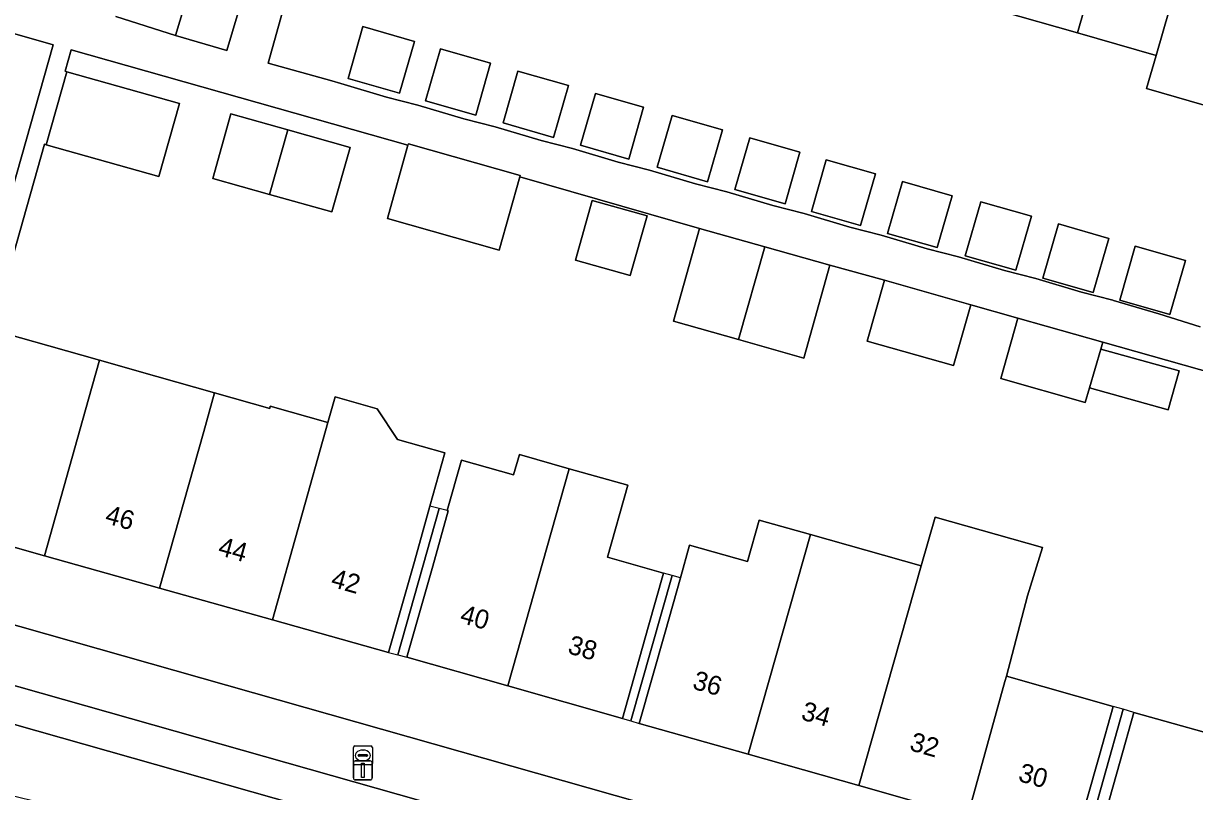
# Model space of a CAD drawing. Extents: x 158086 to 159499, y 382904 to 383981.
# Drawn here: x 158835.7 to 158897.5, y 383301.8 to 383342.3 of the extents above; entities that cross this region are included whole.
import ezdxf

# ---------------------------------------------------------------- set-up
doc = ezdxf.new("R2010")
doc.units = 0
for name, color, linetype in [('IMGEO_Brandkraan', 7, 'Continuous'), ('IMGEO_Erf', 7, 'Continuous'), ('IMGEO_Lichtmast', 7, 'Continuous'), ('IMGEO_Pand', 7, 'Continuous'), ('IMGEO_Pand_nummerreeks', 7, 'Continuous'), ('IMGEO_Pand_overbouw', 7, 'Continuous'), ('IMGEO_Parkeervlak_open', 7, 'Continuous'), ('IMGEO_Rijbaan_lokaal_gesloten', 7, 'Continuous'), ('IMGEO_Voetpad_open', 7, 'Continuous')]:
    doc.layers.add(name, color=color, linetype=linetype)

msp = doc.modelspace()

# ---------------------------------------------------------------- linework, layer by layer
at = {"layer": 'IMGEO_Brandkraan'}
for p, q in [((158853.11, 383303.242), (158853.11, 383304.094)), ((158853.185, 383304.168), (158854.037, 383304.168)), ((158854.111, 383304.094), (158854.111, 383303.242)), ((158853.369, 383303.662), (158853.369, 383303.674)), ((158853.807, 383303.625), (158853.409, 383303.625)), ((158853.412, 383303.711), (158853.81, 383303.711)), ((158853.598, 383303.948), (158853.623, 383303.948)), ((158853.853, 383303.674), (158853.853, 383303.662)), ((158854.037, 383303.168), (158853.185, 383303.168)), ((158853.621, 383303.388), (158853.596, 383303.388))]:
    msp.add_line(p, q, dxfattribs=at)
for points in [[(158853.11, 383303.242), (158853.11, 383304.094)], [(158853.185, 383304.168), (158854.037, 383304.168)], [(158854.111, 383304.094), (158854.111, 383303.242)], [(158854.037, 383303.168), (158853.185, 383303.168)]]:
    msp.add_lwpolyline(points, dxfattribs=at)
for centre, radius, start, end in [((158853.187, 383304.092), 0.0765, 91.55205, 178.44795), ((158853.187, 383304.092), 0.0765, 91.55205, 178.44795), ((158854.035, 383304.092), 0.0765, 1.55205, 88.44795), ((158854.035, 383304.092), 0.0765, 1.55205, 88.44795), ((158853.409, 383303.671), 0.0403, 85.87752, 175.75265), ((158853.406, 383303.661), 0.0366, 178.93798, 274.71019), ((158853.81, 383303.668), 0.043, 264.86636, 352.45326), ((158853.814, 383303.673), 0.0386, 1.73085, 96.63898), ((158853.187, 383303.244), 0.0765, 181.55205, 268.44795), ((158853.187, 383303.244), 0.0765, 181.55205, 268.44795), ((158854.035, 383303.244), 0.0765, 271.55205, 358.44795), ((158854.035, 383303.244), 0.0765, 271.55205, 358.44795)]:
    msp.add_arc(centre, radius, start, end, dxfattribs=at)
for centre, major_axis, ratio, start_param, end_param in [((158853.597, 383303.668), (-0.387, 0.002), 0.722429, 4.712389, 7.853982), ((158853.622, 383303.668), (-0.39, 0.002), 0.717154, 1.570796, 4.712389)]:
    msp.add_ellipse(centre, major_axis=major_axis, ratio=ratio, start_param=start_param, end_param=end_param, dxfattribs=at)
at = {"layer": 'IMGEO_Erf'}
for points in [[(158832.476, 383324.239), (158837.265, 383341.147), (158816.844, 383347)], [(158850.158, 383345.722), (158848.607, 383340.176), (158851.963, 383339.245), (158852.441, 383339.106), (158854.861, 383338.387), (158856.514, 383337.962), (158858.934, 383337.243), (158860.587, 383336.819), (158863.007, 383336.1), (158864.66, 383335.675), (158867.08, 383334.956), (158868.733, 383334.532), (158871.153, 383333.813), (158872.806, 383333.388), (158875.226, 383332.669), (158876.88, 383332.244), (158879.3, 383331.525), (158880.952, 383331.101), (158883.372, 383330.382), (158885.033, 383329.955), (158887.453, 383329.236), (158889.099, 383328.814), (158891.519, 383328.095), (158893.172, 383327.67), (158893.207, 383327.66), (158895.592, 383326.951), (158897.772, 383326.267)], [(158840.587, 383342.632), (158843.733, 383341.64), (158844.583, 383344.499)], [(158898.772, 383337.74), (158894.947, 383338.837), (158895.446, 383340.579), (158891.304, 383341.767), (158887.207, 383342.942)], [(158915.583, 383318.967), (158892.634, 383325.466), (158892.528, 383325.101), (158896.666, 383323.945), (158896.091, 383321.887), (158891.934, 383323.049), (158891.711, 383322.281), (158887.25, 383323.539), (158888.156, 383326.734), (158885.671, 383327.438), (158884.763, 383324.239), (158880.211, 383325.522), (158881.115, 383328.728), (158878.247, 383329.526), (158876.867, 383324.625), (158873.424, 383325.595), (158869.991, 383326.563), (158871.372, 383331.463), (158861.881, 383334.175), (158860.793, 383330.316), (158854.899, 383331.977), (158855.988, 383335.844), (158838.219, 383340.877), (158837.901, 383339.752), (158837.992, 383339.726), (158843.938, 383338.05), (158842.853, 383334.2), (158836.907, 383335.876), (158836.811, 383335.903), (158834.038, 383326.113), (158837.038, 383325.268), (158839.717, 383324.513), (158842.741, 383323.648), (158845.788, 383322.79), (158848.697, 383321.971), (158848.727, 383322.079), (158851.766, 383321.224), (158852.147, 383322.573), (158854.359, 383321.948), (158855.434, 383320.328), (158857.939, 383319.62), (158857.145, 383316.81), (158856.324, 383313.903), (158854.965, 383309.091), (158848.837, 383310.816), (158842.888, 383312.49), (158836.814, 383314.199), (158832.035, 383315.544)], [(158830.055, 383312.009), (158909.214, 383289.555)], [(158898.185, 383296.856), (158892.19, 383298.56), (158893.55, 383303.372), (158894.277, 383305.941), (158900.05, 383304.308)]]:
    msp.add_lwpolyline(points, dxfattribs=at)
for points in [[(158856.327, 383341.322), (158855.543, 383338.591), (158852.828, 383339.371), (158853.613, 383342.102)], [(158860.344, 383340.169), (158859.56, 383337.438), (158856.917, 383338.197), (158857.701, 383340.928)], [(158864.451, 383338.989), (158863.666, 383336.258), (158861.001, 383337.024), (158861.786, 383339.755)], [(158868.418, 383337.85), (158867.633, 383335.119), (158865.091, 383335.849), (158865.875, 383338.58)], [(158848.688, 383333.255), (158845.694, 383334.099), (158846.652, 383337.499), (158849.647, 383336.656), (158852.934, 383335.729), (158851.976, 383332.328)], [(158872.577, 383336.656), (158871.793, 383333.924), (158869.13, 383334.689), (158869.915, 383337.42)], [(158876.66, 383335.483), (158875.876, 383332.752), (158873.226, 383333.513), (158874.011, 383336.244)], [(158880.642, 383334.339), (158879.858, 383331.608), (158877.268, 383332.352), (158878.052, 383335.083)], [(158884.683, 383333.179), (158883.899, 383330.448), (158881.287, 383331.198), (158882.071, 383333.929)], [(158867.707, 383328.972), (158864.819, 383329.786), (158865.708, 383332.939), (158868.596, 383332.125)], [(158888.875, 383332.102), (158888.057, 383329.254), (158885.379, 383330.023), (158886.197, 383332.871)], [(158890.295, 383331.694), (158892.954, 383330.931), (158892.136, 383328.082), (158889.477, 383328.846)], [(158894.346, 383330.531), (158896.998, 383329.769), (158896.18, 383326.921), (158893.528, 383327.683)], [(158864.498, 383318.787), (158867.587, 383317.913), (158866.516, 383314.124), (158869.471, 383313.289), (158868.662, 383310.424), (158867.303, 383305.612), (158861.249, 383307.333), (158855.934, 383308.844), (158857.292, 383313.656), (158858.113, 383316.563), (158858.06, 383316.577), (158858.813, 383319.239), (158861.56, 383318.462), (158861.863, 383319.532)], [(158877.215, 383315.319), (158883.063, 383313.666), (158883.789, 383316.233), (158889.449, 383314.633), (158888.657, 383312.084), (158887.551, 383307.844), (158893.19, 383306.249), (158892.46, 383303.681), (158891.092, 383298.871), (158885.505, 383300.454), (158879.776, 383302.077), (158873.928, 383303.734), (158868.189, 383305.36), (158869.548, 383310.172), (158870.357, 383313.039), (158870.845, 383314.764), (158873.897, 383313.901), (158874.514, 383316.083)]]:
    msp.add_lwpolyline(points, close=True, dxfattribs=at)
at = {"layer": 'IMGEO_Lichtmast'}
for p, q in [((158853.109, 383302.481), (158853.109, 383303.281)), ((158853.109, 383303.281), (158853.109, 383302.481)), ((158853.209, 383303.381), (158853.999, 383303.381)), ((158853.999, 383303.381), (158853.209, 383303.381)), ((158854.099, 383303.281), (158854.099, 383302.481)), ((158854.099, 383302.481), (158854.099, 383303.281)), ((158853.999, 383302.381), (158853.209, 383302.381)), ((158853.209, 383302.381), (158853.999, 383302.381))]:
    msp.add_line(p, q, dxfattribs=at)
msp.add_lwpolyline([(158853.529, 383303.256), (158853.679, 383303.256), (158853.679, 383302.506), (158853.529, 383302.506), (158853.529, 383303.256)], dxfattribs=at)
for centre, start, end in [((158853.209, 383303.281), 90, 180), ((158853.209, 383303.281), 90, 180), ((158853.999, 383303.281), 0, 90), ((158853.999, 383303.281), 360, 90), ((158853.209, 383302.481), 180, 270), ((158853.209, 383302.481), 180, 270), ((158853.999, 383302.481), 270, 0), ((158853.999, 383302.481), 270, 0)]:
    msp.add_arc(centre, 0.1, start, end, dxfattribs=at)
at = {"layer": 'IMGEO_Pand'}
for points in [[(158887.207, 383342.942), (158891.304, 383341.767), (158893.78, 383350.401), (158889.682, 383351.576)], [(158897.922, 383349.213), (158893.78, 383350.401), (158891.304, 383341.767), (158895.446, 383340.579)], [(158901.882, 383348.078), (158897.922, 383349.213), (158895.446, 383340.579), (158894.947, 383338.837), (158898.772, 383337.74), (158899.272, 383339.481), (158899.405, 383339.443)], [(158844.583, 383344.499), (158843.733, 383341.64), (158846.428, 383340.839), (158847.277, 383343.698)], [(158856.327, 383341.322), (158853.613, 383342.102), (158852.828, 383339.371), (158855.543, 383338.591)], [(158860.344, 383340.169), (158857.701, 383340.928), (158856.917, 383338.197), (158859.56, 383337.438)], [(158843.938, 383338.05), (158837.992, 383339.726), (158836.907, 383335.876), (158842.853, 383334.2)], [(158864.451, 383338.989), (158861.786, 383339.755), (158861.001, 383337.024), (158863.666, 383336.258)], [(158868.418, 383337.85), (158865.875, 383338.58), (158865.091, 383335.849), (158867.633, 383335.119)], [(158849.647, 383336.656), (158846.652, 383337.499), (158845.694, 383334.099), (158848.688, 383333.255)], [(158872.577, 383336.656), (158869.915, 383337.42), (158869.13, 383334.689), (158871.793, 383333.924)], [(158849.647, 383336.656), (158848.688, 383333.255), (158851.976, 383332.328), (158852.934, 383335.729)], [(158876.66, 383335.483), (158874.011, 383336.244), (158873.226, 383333.513), (158875.876, 383332.752)], [(158861.881, 383334.175), (158861.904, 383334.256), (158856.009, 383335.918), (158855.988, 383335.844), (158854.899, 383331.977), (158860.793, 383330.316)], [(158880.642, 383334.339), (158878.052, 383335.083), (158877.268, 383332.352), (158879.858, 383331.608)], [(158884.683, 383333.179), (158882.071, 383333.929), (158881.287, 383331.198), (158883.899, 383330.448)], [(158868.596, 383332.125), (158865.708, 383332.939), (158864.819, 383329.786), (158867.707, 383328.972)], [(158888.875, 383332.102), (158886.197, 383332.871), (158885.379, 383330.023), (158888.057, 383329.254)], [(158874.808, 383330.495), (158871.372, 383331.463), (158869.991, 383326.563), (158873.424, 383325.595)], [(158889.477, 383328.846), (158892.136, 383328.082), (158892.954, 383330.931), (158890.295, 383331.694)], [(158878.247, 383329.526), (158874.808, 383330.495), (158873.424, 383325.595), (158876.867, 383324.625)], [(158893.528, 383327.683), (158896.18, 383326.921), (158896.998, 383329.769), (158894.346, 383330.531)], [(158885.671, 383327.438), (158881.115, 383328.728), (158880.211, 383325.522), (158884.763, 383324.239)], [(158892.528, 383325.101), (158892.634, 383325.466), (158888.156, 383326.734), (158887.25, 383323.539), (158891.711, 383322.281), (158891.934, 383323.049)], [(158836.814, 383314.199), (158839.137, 383322.455), (158839.717, 383324.513), (158837.038, 383325.268), (158834.038, 383326.113), (158833.432, 383323.962), (158831.13, 383315.799), (158832.035, 383315.544)], [(158892.528, 383325.101), (158891.934, 383323.049), (158896.091, 383321.887), (158896.666, 383323.945)], [(158845.788, 383322.79), (158842.741, 383323.648), (158839.717, 383324.513), (158839.137, 383322.455), (158836.814, 383314.199), (158842.888, 383312.49), (158845.212, 383320.744)], [(158851.766, 383321.224), (158848.727, 383322.079), (158848.697, 383321.971), (158845.788, 383322.79), (158845.212, 383320.744), (158842.888, 383312.49), (158848.837, 383310.816)], [(158848.837, 383310.816), (158854.965, 383309.091), (158856.324, 383313.903), (158857.145, 383316.81), (158857.939, 383319.62), (158855.434, 383320.328), (158854.359, 383321.948), (158852.147, 383322.573), (158851.766, 383321.224)], [(158864.498, 383318.787), (158861.863, 383319.532), (158861.56, 383318.462), (158858.813, 383319.239), (158858.06, 383316.577), (158858.113, 383316.563), (158857.292, 383313.656), (158855.934, 383308.844), (158861.249, 383307.333)], [(158864.498, 383318.787), (158861.249, 383307.333), (158867.303, 383305.612), (158868.662, 383310.424), (158869.471, 383313.289), (158866.516, 383314.124), (158867.587, 383317.913)], [(158877.215, 383315.319), (158874.514, 383316.083), (158873.897, 383313.901), (158870.845, 383314.764), (158870.357, 383313.039), (158869.548, 383310.172), (158868.189, 383305.36), (158873.928, 383303.734)], [(158887.471, 383307.561), (158887.551, 383307.844), (158888.657, 383312.084), (158889.449, 383314.633), (158883.789, 383316.233), (158883.063, 383313.666), (158879.776, 383302.077), (158885.505, 383300.454)], [(158879.776, 383302.077), (158883.063, 383313.666), (158877.215, 383315.319), (158873.928, 383303.734)], [(158885.505, 383300.454), (158891.092, 383298.871), (158892.46, 383303.681), (158893.19, 383306.249), (158887.551, 383307.844), (158887.471, 383307.561)], [(158900.199, 383304.272), (158900.05, 383304.308), (158894.277, 383305.941), (158893.55, 383303.372), (158892.19, 383298.56), (158898.185, 383296.856)]]:
    msp.add_lwpolyline(points, close=True, dxfattribs=at)
at = {"layer": 'IMGEO_Pand_overbouw'}
for points in [[(158854.965, 383309.091), (158855.45, 383308.968), (158857.629, 383316.687), (158857.145, 383316.81), (158856.324, 383313.903)], [(158857.292, 383313.656), (158858.113, 383316.563), (158858.06, 383316.577), (158857.629, 383316.687), (158855.45, 383308.968), (158855.934, 383308.844)], [(158867.303, 383305.612), (158867.746, 383305.486), (158869.914, 383313.164), (158869.471, 383313.289), (158868.662, 383310.424)], [(158867.746, 383305.486), (158868.189, 383305.36), (158869.548, 383310.172), (158870.357, 383313.039), (158869.914, 383313.164)], [(158893.19, 383306.249), (158892.46, 383303.681), (158891.092, 383298.871), (158891.629, 383298.719), (158893.713, 383306.112)], [(158891.629, 383298.719), (158892.19, 383298.56), (158893.55, 383303.372), (158894.277, 383305.941), (158893.713, 383306.112)]]:
    msp.add_lwpolyline(points, close=True, dxfattribs=at)
at = {"layer": 'IMGEO_Parkeervlak_open'}
for points in [[(158741.506, 383331.88), (158765.072, 383325.196), (158890.262, 383289.69), (158944.658, 383274.49)], [(158942.057, 383277.301), (158890.831, 383291.584), (158769.481, 383325.984)]]:
    msp.add_lwpolyline(points, dxfattribs=at)
at = {"layer": 'IMGEO_Rijbaan_lokaal_gesloten'}
msp.add_lwpolyline([(158890.262, 383289.69), (158765.072, 383325.196), (158741.506, 383331.88), (158740.417, 383328.436), (158759.428, 383323.022), (158764.06, 383321.713), (158775.977, 383318.346), (158777.269, 383318.018), (158793.787, 383313.278), (158796.136, 383312.583), (158796.541, 383312.469), (158829.722, 383303.087), (158829.74, 383303.082), (158829.758, 383303.076), (158834.805, 383301.617), (158836.836, 383301.132), (158874.937, 383290.272), (158883.066, 383288.015), (158884.054, 383287.741)], dxfattribs=at)
at = {"layer": 'IMGEO_Voetpad_open'}
for points in [[(158816.844, 383347), (158837.265, 383341.147), (158832.476, 383324.239)], [(158897.772, 383326.267), (158895.592, 383326.951), (158893.207, 383327.66), (158893.172, 383327.67), (158891.519, 383328.095), (158889.099, 383328.814), (158887.453, 383329.236), (158885.033, 383329.955), (158883.372, 383330.382), (158880.952, 383331.101), (158879.3, 383331.525), (158876.88, 383332.244), (158875.226, 383332.669), (158872.806, 383333.388), (158871.153, 383333.813), (158868.733, 383334.532), (158867.08, 383334.956), (158864.66, 383335.675), (158863.007, 383336.1), (158860.587, 383336.819), (158858.934, 383337.243), (158856.514, 383337.962), (158854.861, 383338.387), (158852.441, 383339.106), (158851.963, 383339.245), (158848.607, 383340.176), (158850.158, 383345.722)], [(158847.277, 383343.698), (158846.428, 383340.839), (158843.733, 383341.64), (158840.587, 383342.632)], [(158834.038, 383326.113), (158836.811, 383335.903), (158836.907, 383335.876), (158837.992, 383339.726), (158837.901, 383339.752), (158838.219, 383340.877), (158855.988, 383335.844), (158856.009, 383335.918), (158861.904, 383334.256), (158861.881, 383334.175), (158871.372, 383331.463), (158874.808, 383330.495), (158878.247, 383329.526), (158881.115, 383328.728), (158885.671, 383327.438), (158888.156, 383326.734), (158892.634, 383325.466), (158915.583, 383318.967)], [(158909.214, 383289.555), (158830.055, 383312.009), (158829.102, 383312.279), (158766.48, 383330.042), (158741.709, 383337.068), (158733.649, 383339.682)], [(158742.912, 383332.164), (158744.303, 383332.843), (158744.994, 383332.925), (158765.619, 383327.078), (158765.751, 383327.533), (158765.966, 383327.472), (158769.605, 383326.437), (158769.481, 383325.984), (158890.831, 383291.584), (158942.057, 383277.301)]]:
    msp.add_lwpolyline(points, dxfattribs=at)

# ---------------------------------------------------------------- texts
at = {"layer": 'IMGEO_Pand_nummerreeks'}
for s, rotation, p in [('46', 344.28377, (158839.955, 383315.933)), ('44', 344.28377, (158845.913, 383314.256)), ('42', 344.28224, (158851.87, 383312.58)), ('40', 344.12907, (158858.673, 383310.685)), ('38', 344.13051, (158864.358, 383309.069)), ('36', 344.18064, (158870.943, 383307.199)), ('34', 344.18123, (158876.669, 383305.577)), ('32', 344.18064, (158882.393, 383303.956)), ('30', 344.18123, (158888.124, 383302.331))]:
    msp.add_text(s, height=1, rotation=rotation, dxfattribs=at).set_placement(p)

doc.saveas('drawing.dxf')
